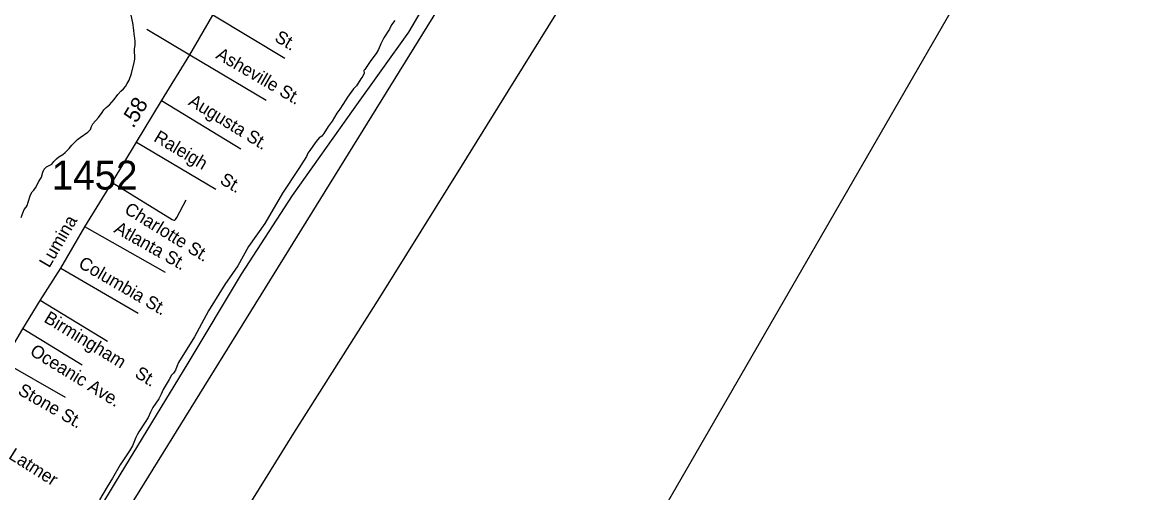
# Model space of a CAD drawing. Extents: x 1945482 to 2853149, y 66427 to 1015778.
# Drawn here: x 2364191 to 2369934, y 168278 to 170686 of the extents above; entities that cross this region are included whole.
import ezdxf

# ---------------------------------------------------------------- set-up
doc = ezdxf.new("R2010")
doc.units = 0
for name, color, linetype in [('Old_Level_10', 7, 'Continuous'), ('Old_Level_17', 7, 'Continuous'), ('Old_Level_32', 7, 'Continuous'), ('Old_Level_35', 7, 'Continuous'), ('Old_Level_48', 7, 'Continuous'), ('Old_Level_49', 7, 'Continuous'), ('Old_Level_52', 7, 'Continuous'), ('Old_Level_60', 7, 'Continuous'), ('Old_Level_63', 7, 'Continuous'), ('Old_Level_8', 7, 'Continuous')]:
    doc.layers.add(name, color=color, linetype=linetype)

msp = doc.modelspace()

# ---------------------------------------------------------------- linework, layer by layer
at = {"layer": 'Old_Level_32'}
msp.add_lwpolyline([(2363967, 169021), (2364094.4, 168948.1), (2364193.8, 169116.2), (2364281.9, 169261.4), (2364387.6, 169427.8), (2364511.2, 169638.8), (2364650.2, 169866.5), (2364776.2, 170073.4), (2364903.7, 170284.5), (2365048.6, 170520.3), (2365166.7, 170723.3), (2365299.7, 170944.5), (2365408.5, 171131), (2365519.2, 171319.5), (2365638.1, 171500)], dxfattribs=at)
at = {"layer": 'Old_Level_35'}
for p, q in [((2365535.5, 170501.9), (2365166.7, 170723.3)), ((2364829.1, 170651.8), (2365048.6, 170520.3)), ((2365048.6, 170520.3), (2365439.9, 170287.7)), ((2365309.7, 170036.7), (2364903.7, 170284.5)), ((2364776.2, 170073.4), (2365182, 169831.4)), ((2364924.4, 169405.1), (2364511.2, 169638.8)), ((2364387.6, 169427.8), (2364784.6, 169197.3)), ((2364626.6, 169051.3), (2364281.9, 169261.4)), ((2364497.2, 168929.9), (2364193.8, 169116.2)), ((2364094.4, 168948.1), (2364409.8, 168766.3))]:
    msp.add_line(p, q, dxfattribs=at)
msp.add_lwpolyline([(2364650.2, 169866.5), (2364958, 169676.5), (2364966, 169672.9), (2364971.9, 169673.1), (2364975.7, 169677.2), (2364981.5, 169687.6), (2365029.8, 169777.5)], dxfattribs=at)
at = {"layer": 'Old_Level_48'}
msp.add_lwpolyline([(2365344.1, 168199.4), (2365581.7, 168581.5), (2366022, 169277.4), (2366446.2, 169957.1), (2366679.9, 170333.3), (2366962.1, 170790.4), (2367145.1, 171083.8), (2367493.6, 171646), (2367766.1, 172087), (2368100.8, 172633.1), (2368439.6, 173183.1), (2368778.2, 173727.1), (2369124.9, 174279.4), (2369465.5, 174829.5), (2369687.4, 175191.5), (2369690.3, 175204)], dxfattribs=at)
at = {"layer": 'Old_Level_49'}
msp.add_lwpolyline([(2368118.7, 173980.4), (2367078, 171979.7), (2362856.7, 165166.9)], dxfattribs=at)
at = {"layer": 'Old_Level_52'}
msp.add_lwpolyline([(2360820.5, 161870), (2361537, 163228.9), (2361981, 163975.6), (2362481, 164879.1), (2363078, 165887.1), (2363574.2, 166589), (2364230.9, 167604.4), (2364667.5, 168328.7), (2365040.6, 168941), (2365313, 169396.5), (2365574.2, 169799.7), (2365887.6, 170240.2), (2366171.2, 170636), (2366406.3, 171039.2), (2366943.6, 172024.8), (2367387.6, 172890.9), (2367626.4, 173264.2), (2367969.7, 173943.7), (2368286.8, 174563.5), (2368540.6, 175093.6), (2368921.2, 175810.4), (2369230.9, 176407.8), (2369551.8, 176908), (2369939.8, 177445.6)], dxfattribs=at)
at = {"layer": 'Old_Level_60'}
for points in [[(2364728.5, 170372.6), (2364737.2, 170391.1), (2364749.2, 170424.4), (2364764.2, 170480.6), (2364766.7, 170498.5), (2364766, 170551.6), (2364768, 170569.1), (2364768.5, 170588.8), (2364767.2, 170605.7), (2364764, 170625.6), (2364762, 170646.3), (2364757, 170683.3), (2364747.5, 170723.8)], [(2366099.7, 170695.6), (2366082.2, 170673.4), (2366072, 170650.8), (2366043, 170606.4), (2366028, 170576.6), (2366014.5, 170547.3), (2366002.7, 170527.2), (2365976.7, 170490.9), (2365945.5, 170444.8), (2365940.5, 170440.5), (2365941, 170426.6), (2365935.5, 170411.3), (2365925, 170396.8), (2365903, 170362), (2365887.7, 170345.2), (2365856.5, 170302.7), (2365847.2, 170289.1), (2365818, 170242), (2365802.5, 170220.9), (2365777.5, 170180.6), (2365757.5, 170153.8), (2365735.5, 170117.8), (2365724.7, 170104.1), (2365711.5, 170095.5), (2365695.5, 170075.6), (2365678.5, 170052.9), (2365662.7, 170029.3), (2365654, 170015.8), (2365646, 170000), (2365607.5, 169938.1)], [(2364185, 169687.3), (2364200, 169728.1), (2364211.2, 169740.3), (2364215, 169747.8), (2364221.5, 169765.1), (2364232.5, 169803.8), (2364241.5, 169817.9), (2364249.7, 169826.2), (2364258.5, 169839.6), (2364275.2, 169871), (2364288.7, 169892.9), (2364295, 169918.2), (2364302, 169934.9), (2364314, 169946.9), (2364341.7, 169960.7), (2364352.7, 169973.9), (2364365.2, 169987), (2364378.5, 169997.1), (2364397.7, 170009.2), (2364410, 170019.3), (2364431, 170040.6), (2364445.2, 170057), (2364473.2, 170085.9), (2364487.5, 170097.3), (2364526.7, 170124.5), (2364540, 170136.9), (2364545, 170152.5), (2364552, 170167.1), (2364581, 170198.4), (2364600.5, 170224.6), (2364608.7, 170238.3), (2364620.5, 170251.1), (2364636.5, 170263.5), (2364649, 170276.8), (2364661.7, 170291.6), (2364680.5, 170317.2), (2364695.5, 170333.3), (2364709.5, 170345.8), (2364719.2, 170358.5), (2364728.5, 170372.6)], [(2365607.5, 169938.1), (2365524, 169810.8), (2365432.5, 169656.5), (2365349, 169539), (2365294, 169438.6), (2365228.7, 169343.1), (2365145.2, 169208.4), (2365072, 169076.1), (2364991.2, 168943.8), (2364982.5, 168924), (2364975.2, 168904.3), (2364965.7, 168889.5), (2364954.7, 168879.4), (2364943.7, 168857.8), (2364922, 168823.7), (2364912.7, 168805.7), (2364902.5, 168782), (2364890.2, 168758.4), (2364859.7, 168713.2), (2364846.5, 168689.6), (2364834.7, 168661.9), (2364820.2, 168638.1), (2364787.7, 168588.5), (2364779, 168573.7), (2364772.2, 168560), (2364754.7, 168516.5), (2364740.2, 168491), (2364716.2, 168456), (2364692.7, 168419.5), (2364653, 168351.5), (2364624.5, 168308), (2364586.5, 168241)]]:
    msp.add_lwpolyline(points, dxfattribs=at)
at = {"layer": 'Old_Level_63'}
msp.add_lwpolyline([(2347995, 148689.9), (2356215, 148690.1), (2381298.8, 192135.8)], dxfattribs=at)

# ---------------------------------------------------------------- texts
at = {"layer": 'Old_Level_10'}
for s, height, rotation, p in [('St.', 65.62, 329.02605, (2365478.3, 170593.6)), ('Asheville St.', 65.617, 329.71964, (2365177.3, 170505.2)), ('Augusta St.', 65.617, 328.60015, (2365036.6, 170266.6)), ('Raleigh', 65.62, 329.1958, (2364859.3, 170081.1)), ('St.', 65.62, 329.1958, (2365197.8, 169864.2)), ('Charlotte St.', 65.617, 328.31866, (2364708.4, 169713)), ('Lumina', 65.62, 59.64319, (2364328.9, 169425)), ('Atlanta St.', 65.617, 330.51003, (2364655.7, 169613.6)), ('Columbia St.', 65.617, 329.87209, (2364473.1, 169435)), ('Birmingham', 65.62, 328.62945, (2364296.6, 169155.1)), ('Oceanic Ave.', 65.617, 328.46061, (2364224.7, 168986.6)), ('St.', 65.62, 327.99284, (2364761.8, 168873.4)), ('Stone St.', 65.62, 330.03845, (2364163, 168784.4)), ('Latmer', 65.62, 327.72676, (2364115.6, 168455.1))]:
    msp.add_text(s, height=height, rotation=rotation, dxfattribs=at).set_placement(p)
at = {"layer": 'Old_Level_17'}
msp.add_text('.58', height=82.02, rotation=58.87354, dxfattribs=at).set_placement((2364759, 170140.1))
at = {"layer": 'Old_Level_8'}
msp.add_text('1452', height=147.64, dxfattribs=at).set_placement((2364341.6, 169830.1))

doc.saveas('drawing.dxf')
